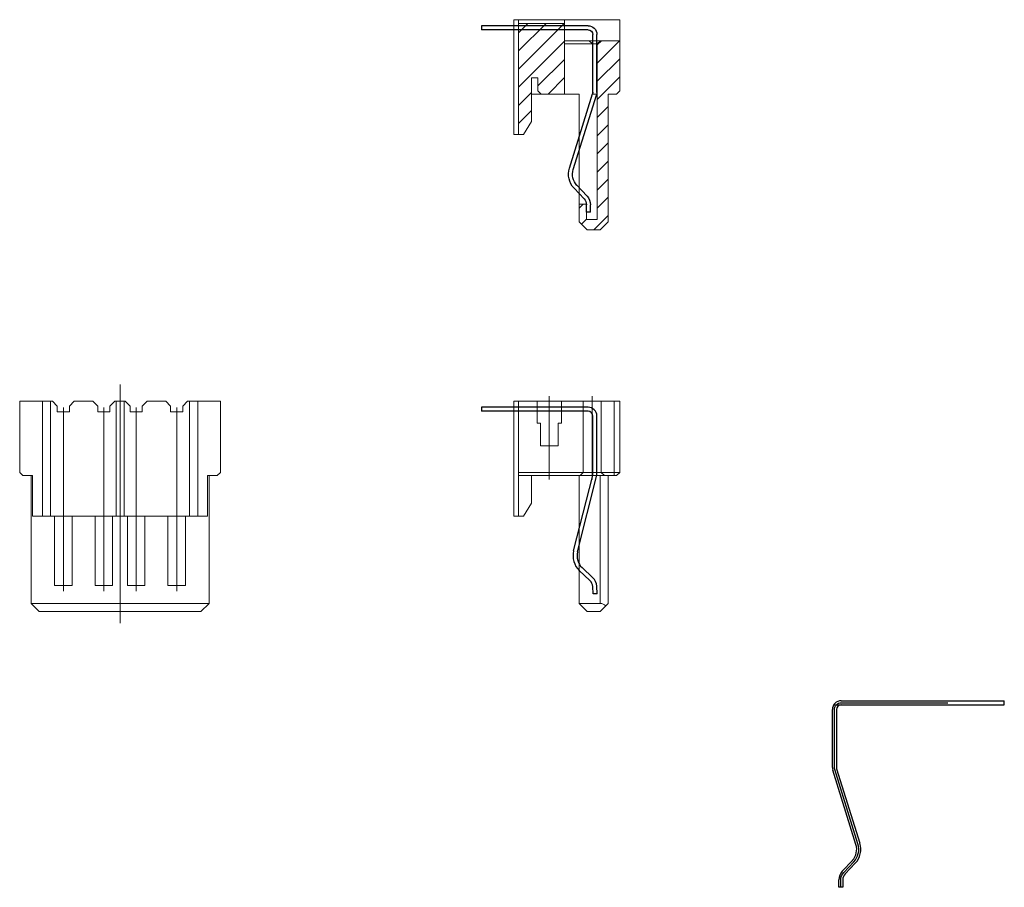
# Model space of a CAD drawing. Header units: millimetres. Extents: x -1657 to 8845, y -11980 to 3013.
# Tile 260 of 262: x 1044 to 1105, y 2207 to 2261. Entities that reach past the tile are written whole.
import ezdxf

# ---------------------------------------------------------------- set-up
doc = ezdxf.new("R2010")
doc.units = ezdxf.units.MM
doc.layers.add('D05A', color=1, linetype='Continuous')
doc.layers.add('laa', color=7, linetype='Continuous')

# ---------------------------------------------------------------- blocks, each defined once
blk = doc.blocks.new('1189E')
at = {"layer": 'D05A'}
for p, q in [((-0.12, 10.723), (-6.71, 10.723)), ((-6.71, 10.723), (-6.71, 10.473)), ((-0.12, 10.473), (-6.71, 10.473)), ((0.18, 6.593), (0.18, 10.173)), ((0.43, 6.593), (0.43, 10.173)), ((-1.007, 1.836), (0.171, 6.503)), ((-0.764, 1.775), (0.413, 6.442)), ((0, 0), (-0.657, 0.625)), ((0.172, 0.181), (-0.484, 0.806)), ((0.198, -0.822), (0.17, -0.364)), ((0.447, -0.807), (0.419, -0.349)), ((0.447, -0.807), (0.198, -0.822))]:
    blk.add_line(p, q, dxfattribs=at)
for centre, radius, start, end in [((-0.12, 10.173), 0.55, 0, 90), ((-0.12, 10.173), 0.3, 0, 90), ((-0.12, 6.593), 0.3, 342.66978, 3.35409), ((-0.12, 6.593), 0.55, 342.66978, 3.35409), ((0.205, 1.531), 1.25, 165.83889, 226.39704), ((0.205, 1.531), 1, 165.83889, 226.39704), ((-0.379, -0.398), 0.8, 3.5232, 46.39704), ((-0.379, -0.398), 0.55, 3.5232, 46.39704)]:
    blk.add_arc(centre, radius, start, end, dxfattribs=at)
blk = doc.blocks.new('11823')
at = {"layer": 'D05A'}
for p, q in [((0, 0), (-0.002, -0.25)), ((0, 0), (0.459, -0.003)), ((2.645, -1.067), (7.24, 0.367)), ((2.72, -1.306), (7.314, 0.128)), ((7.404, 0.392), (10.983, 0.392)), ((7.404, 0.142), (10.983, 0.142)), ((-0.002, -0.25), (0.457, -0.253)), ((0.831, -0.402), (1.491, -1.023)), ((1.002, -0.22), (1.663, -0.841)), ((11.283, -0.158), (11.283, -6.748)), ((11.533, -0.158), (11.533, -6.748)), ((11.533, -6.748), (11.283, -6.748))]:
    blk.add_line(p, q, dxfattribs=at)
for centre, radius, start, end in [((7.404, -0.158), 0.55, 86.64591, 107.33022), ((7.404, -0.158), 0.3, 86.64591, 107.33022), ((10.983, -0.158), 0.55, 0, 90), ((10.983, -0.158), 0.3, 0, 90), ((0.454, -0.803), 0.55, 46.77207, 89.64591), ((0.454, -0.803), 0.8, 46.77207, 89.64591), ((2.347, -0.112), 1.25, 226.77207, 287.33022), ((2.347, -0.112), 1, 226.77207, 287.33022)]:
    blk.add_arc(centre, radius, start, end, dxfattribs=at)
blk = doc.blocks.new('FC24')
at = {"lineweight": 9, "ltscale": 0.5}
h = blk.add_hatch(dxfattribs=at)
h.set_pattern_fill('ANSI31', color=4, scale=0.25, style=0)
h.set_pattern_definition([(45, (248.65, -51.929), (-0.561266, 0.561266), [])])
h.paths.add_polyline_path([(0, 0), (-3.1, 0), (-3.3, -0.2), (-3.3, -0.71), (-11.2, -0.71), (-11.7, -1.21), (-11.7, -2.01), (-11.2, -2.51), (-10.1, -2.51), (-10.1, -2.06), (-11.05, -2.06), (-11.05, -1.39), (-0.2, -1.39), (0, -1.19)])
h.paths.add_polyline_path([(1.066, -3.41), (-3.3, -3.41), (-3.3, -4.85), (-3.1, -5.05), (-2.3, -5.05), (-2.3, -5.45), (-5, -5.45), (-5.8, -5.95), (-5.8, -6.25), (1.066, -6.25)])
at = {"color": 7, "linetype": 'Continuous', "lineweight": 15}
for p, q in [((-3.3, -0.2), (-3.1, 0)), ((0, 0), (-3.1, 0)), ((0, 0), (1.3, 0)), ((0, 0), (0, -1.19)), ((1.3, -3.41), (1.3, 0)), ((-3.3, -0.71), (-3.3, -0.2)), ((-11.7, -1.21), (-11.2, -0.71)), ((-11.7, -2.01), (-11.7, -1.21)), ((-3.3, -0.71), (-11.2, -0.71)), ((0, -1.19), (-0.2, -1.39)), ((0, -1.19), (0, -1.88)), ((-11.05, -2.06), (-11.05, -1.39)), ((-11.05, -1.39), (-0.2, -1.39)), ((-3.3, -1.39), (-3.3, -1.68)), ((-0.2, -1.68), (-3.3, -1.68)), ((-0.2, -1.68), (-0.2, -1.39)), ((-0.2, -1.68), (0, -1.88)), ((-0.2, -3.41), (-0.2, -1.68)), ((-11.2, -2.51), (-11.7, -2.01)), ((-10.1, -2.06), (-11.05, -2.06)), ((-10.1, -2.51), (-10.1, -2.06)), ((0, -1.88), (0, -3.41)), ((-11.2, -2.51), (-10.1, -2.51)), ((-3.3, -2.51), (-10.1, -2.51)), ((-3.3, -2.51), (-3.3, -3.41)), ((1.066, -3.41), (-3.3, -3.41)), ((-3.3, -4.85), (-3.3, -3.41)), ((1.066, -3.41), (1.3, -3.41)), ((1.066, -3.41), (1.066, -6.25)), ((1.3, -3.41), (1.3, -6.25)), ((-3.3, -4.85), (-3.3, -5.45)), ((-3.1, -5.05), (-3.3, -4.85)), ((-5.8, -5.95), (-5, -5.45)), ((-2.3, -5.45), (-5, -5.45)), ((-3.1, -5.05), (-2.3, -5.05)), ((-2.3, -5.45), (-2.3, -5.05)), ((-5.8, -5.95), (-5.8, -6.25)), ((-5.8, -6.25), (-5.8, -6.55)), ((-5.8, -6.25), (1.066, -6.25)), ((-5.8, -6.55), (1.3, -6.55)), ((1.3, -6.25), (1.066, -6.25)), ((1.3, -6.25), (1.3, -6.55))]:
    blk.add_line(p, q, dxfattribs=at)
blk = doc.blocks.new('FAEF')
at = {"color": 7, "linetype": 'Continuous', "lineweight": 15}
for p, q in [((-3.1, 0), (-3.3, -0.2)), ((-3.1, 0), (1.3, 0)), ((-3.1, 0), (-3.1, -0.35)), ((0, 0), (1.3, 0)), ((1.3, 0), (1.3, -0.35)), ((-3.3, -0.35), (-3.3, -0.2)), ((-3.1, -0.35), (-3.3, -0.35)), ((-3.3, -0.95), (-3.3, -0.35)), ((-3.1, -0.35), (-3.1, -1.15)), ((1.3, -0.35), (-3.1, -0.35)), ((1.3, -1.15), (1.3, -0.35)), ((-11.7, -1.21), (-11.346, -0.856)), ((-11.7, -2.01), (-11.7, -1.21)), ((-11.346, -0.856), (-11.2, -0.71)), ((-11.2, -0.71), (-3.3, -0.71)), ((-3.3, -1.21), (-11.2, -1.21)), ((-11.2, -1.21), (-11.2, -2.51)), ((-3.3, -1.21), (-3.3, -0.95)), ((-3.1, -1.15), (-3.3, -0.95)), ((-3.3, -2.45), (-3.3, -1.21)), ((-3.1, -1.15), (-3.1, -2.25)), ((-3.1, -1.15), (1.3, -1.15)), ((1.3, -2.25), (1.3, -1.15)), ((-11.2, -2.51), (-11.7, -2.01)), ((-3.3, -2.45), (-3.1, -2.25)), ((-3.1, -2.25), (1.3, -2.25)), ((-3.1, -2.25), (-3.1, -6.25)), ((1.3, -3.6), (1.3, -2.25)), ((-11.2, -2.51), (-3.3, -2.51)), ((-3.3, -6.25), (-3.3, -2.45)), ((-0.05, -3.6), (-0.05, -3.8)), ((-0.05, -3.6), (1.3, -3.6)), ((1.3, -5.1), (1.3, -3.6)), ((-1.45, -3.8), (-1.45, -4.9)), ((-0.05, -3.8), (-1.45, -3.8)), ((-5, -5.45), (-5.8, -5.95)), ((-5, -5.45), (-3.3, -5.45)), ((-1.45, -4.9), (-0.05, -4.9)), ((-0.05, -4.9), (-0.05, -5.1)), ((-0.05, -5.1), (1.3, -5.1)), ((1.3, -6.25), (1.3, -5.1)), ((-5.8, -6.25), (-5.8, -5.95)), ((-5.8, -6.25), (-5.8, -6.55)), ((-5.8, -6.25), (-3.3, -6.25)), ((-5.8, -6.55), (1.3, -6.55)), ((-3.1, -6.25), (-3.3, -6.25)), ((-3.1, -6.25), (1.3, -6.25)), ((1.3, -6.25), (1.3, -6.55))]:
    blk.add_line(p, q, dxfattribs=at)
at = {"color": 1, "lineweight": 9, "ltscale": 0.03}
for p, q in [((-3.545, -1.7), (1.608, -1.7)), ((-3.545, -4.35), (1.608, -4.35))]:
    blk.add_line(p, q, dxfattribs=at)
at = {"color": 7, "linetype": 'Continuous', "lineweight": 15}
blk.add_arc((-11.7, -1.21), 0.5, 0, 45, dxfattribs=at)
blk = doc.blocks.new('FB35')
at = {"color": 1, "lineweight": 9, "ltscale": 0.03}
for p, q in [((5.5, -13.54), (5.5, 1.224)), ((2, -12.116), (2, -0.757)), ((4.5, -12.116), (4.5, -0.757)), ((6.5, -12.116), (6.5, -0.757)), ((9, -12.116), (9, -0.757))]:
    blk.add_line(p, q, dxfattribs=at)
at = {"color": 7, "linetype": 'Continuous', "lineweight": 15}
for p, q in [((0, 0), (0.5, 0.5)), ((0, 0), (0, -7.9)), ((11, 0), (0, 0)), ((0.5, 0.5), (10.5, 0.5)), ((11, 0), (10.5, 0.5)), ((11, 0), (11, -7.9)), ((1.46, -1.1), (1.46, -5.4)), ((1.46, -1.1), (2.54, -1.1)), ((2.54, -5.4), (2.54, -1.1)), ((3.96, -1.1), (3.96, -5.4)), ((3.96, -1.1), (5.04, -1.1)), ((5.04, -5.4), (5.04, -1.1)), ((5.96, -5.4), (5.96, -1.1)), ((5.96, -1.1), (7.04, -1.1)), ((7.04, -1.1), (7.04, -5.4)), ((8.46, -5.4), (8.46, -1.1)), ((8.46, -1.1), (9.54, -1.1)), ((9.54, -1.1), (9.54, -5.4)), ((0.7, -5.4), (0.1, -5.4)), ((0.1, -7.9), (0.1, -5.4)), ((0.7, -12.5), (0.7, -5.4)), ((0.7, -5.4), (1.2, -5.4)), ((5.25, -5.4), (1.2, -5.4)), ((1.2, -5.4), (1.2, -12.5)), ((5.25, -5.4), (5.75, -5.4)), ((5.25, -12.5), (5.25, -5.4)), ((9.8, -5.4), (5.75, -5.4)), ((5.75, -5.4), (5.75, -12.5)), ((9.8, -12.5), (9.8, -5.4)), ((9.8, -5.4), (10.3, -5.4)), ((10.3, -5.4), (10.9, -5.4)), ((10.3, -5.4), (10.3, -12.5)), ((10.9, -5.4), (10.9, -7.9)), ((-0.5, -7.9), (-0.7, -8.1)), ((0.1, -7.9), (-0.5, -7.9)), ((11.5, -7.9), (10.9, -7.9)), ((11.7, -8.1), (11.5, -7.9)), ((-0.7, -12.5), (-0.7, -8.1)), ((11.7, -8.1), (11.7, -12.5)), ((1.625, -11.85), (1.625, -12.2)), ((1.625, -11.85), (2.375, -11.85)), ((2.375, -11.85), (2.375, -12.2)), ((4.125, -11.85), (4.125, -12.2)), ((4.125, -11.85), (4.875, -11.85)), ((4.875, -11.85), (4.875, -12.2)), ((6.125, -11.85), (6.125, -12.2)), ((6.875, -11.85), (6.125, -11.85)), ((6.875, -11.85), (6.875, -12.2)), ((8.625, -11.85), (8.625, -12.2)), ((9.375, -11.85), (8.625, -11.85)), ((9.375, -11.85), (9.375, -12.2)), ((0.7, -12.5), (-0.7, -12.5)), ((0.7, -12.5), (1.2, -12.5)), ((1.325, -12.5), (1.2, -12.5)), ((1.325, -12.5), (1.625, -12.2)), ((2.375, -12.2), (2.675, -12.5)), ((3.825, -12.5), (2.675, -12.5)), ((3.825, -12.5), (4.125, -12.2)), ((4.875, -12.2), (5.175, -12.5)), ((5.25, -12.5), (5.175, -12.5)), ((5.25, -12.5), (5.75, -12.5)), ((5.825, -12.5), (5.75, -12.5)), ((5.825, -12.5), (6.125, -12.2)), ((6.875, -12.2), (7.175, -12.5)), ((8.325, -12.5), (7.175, -12.5)), ((8.325, -12.5), (8.625, -12.2)), ((9.375, -12.2), (9.675, -12.5)), ((9.8, -12.5), (9.675, -12.5)), ((9.8, -12.5), (10.3, -12.5)), ((11.7, -12.5), (10.3, -12.5))]:
    blk.add_line(p, q, dxfattribs=at)
blk = doc.blocks.new('D36E')
at = {"layer": 'laa', "ltscale": 0.5}
for p, q in [((0, 0), (10.533, 0)), ((0, 0), (10.533, 0)), ((0.461, 0.25), (10.533, 0.25)), ((10.533, 0), (10.533, 0.25)), ((10.533, 0), (10.533, 0.25)), ((10.533, 0), (10.533, 0.25)), ((-0.089, -3.88), (-0.089, -0.3)), ((0.161, -0.3), (0.161, -3.88)), ((1.37, -8.638), (-0.064, -4.043)), ((0.175, -3.969), (1.608, -8.564)), ((0.523, -10.282), (1.144, -9.621)), ((1.326, -9.792), (0.705, -10.453)), ((0.303, -11.283), (0.305, -10.825)), ((0.555, -10.826), (0.553, -11.285)), ((0.553, -11.285), (0.303, -11.283))]:
    blk.add_line(p, q, dxfattribs=at)
blk.add_lwpolyline([(0.428, -11.284), (0.43, -10.825, -0.189286), (0.614, -10.367), (1.235, -9.706, 0.270561), (1.489, -8.601), (0.055, -4.006, -0.075762), (0.036, -3.88), (0.036, -0.3, -0.414214), (0.461, 0.125), (7.051, 0.125)], format="xyb", dxfattribs=at)
for centre, radius, start, end in [((0.461, -0.3), 0.55, 90, 180), ((0.461, -0.3), 0.3, 90, 180), ((0.461, -3.88), 0.55, 180, 197.33022), ((0.461, -3.88), 0.3, 180, 197.33022), ((0.415, -8.936), 1, 316.77206, 17.33022), ((0.415, -8.936), 1.25, 316.77206, 17.33022), ((1.105, -10.83), 0.8, 136.77206, 179.64595), ((1.105, -10.83), 0.55, 136.77206, 179.64589)]:
    blk.add_arc(centre, radius, start, end, dxfattribs=at)

msp = doc.modelspace()

# ---------------------------------------------------------------- block references
at = {"xscale": -1, "rotation": 270}
for name, p in [('FC24', (1081.1455, 2259.5373)), ('FAEF', (1081.1455, 2235.95))]:
    msp.add_blockref(name, p, dxfattribs=at)
at = {"rotation": 180}
msp.add_blockref('FB35', (1055.7749, 2224.75), dxfattribs=at)
at = {"layer": 'D05A', "ltscale": 0.275, "xscale": -1, "rotation": 270}
msp.add_blockref('11823', (1079.3438, 2248.9339), dxfattribs=at)
at = {"layer": 'D05A', "ltscale": 0.275}
msp.add_blockref('1189E', (1079.306, 2226.1571), dxfattribs=at)
at = {"layer": 'laa'}
msp.add_blockref('D36E', (1094.3719, 2218.4836), dxfattribs=at)

doc.saveas('drawing.dxf')
